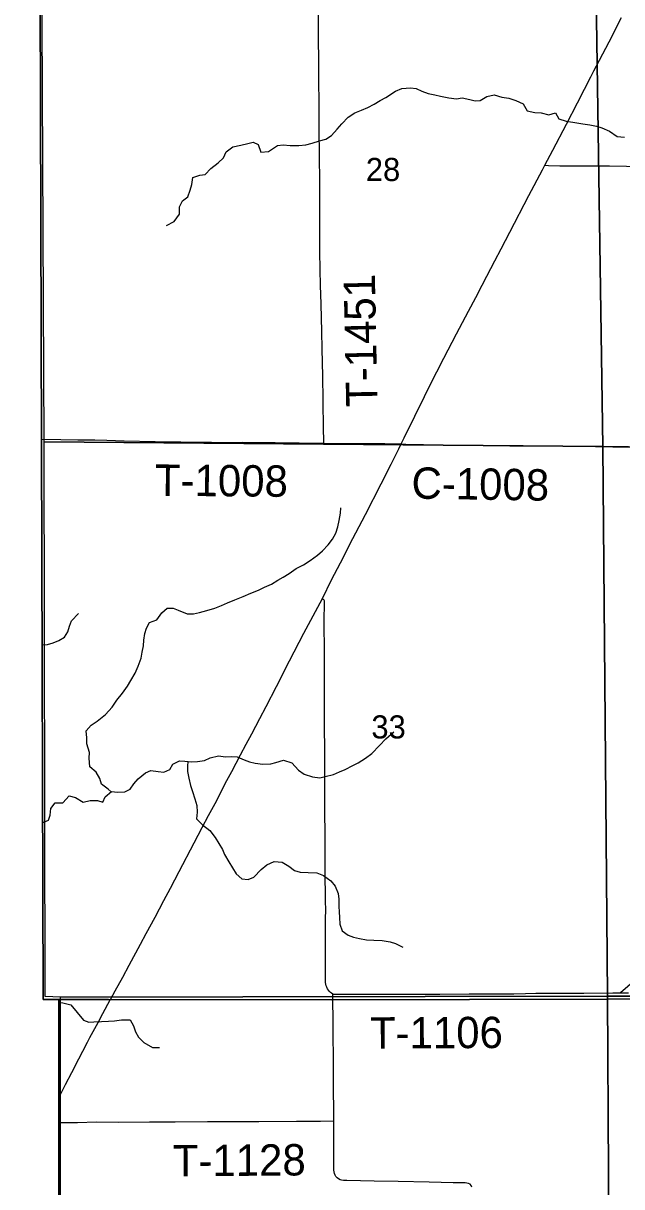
# Model space of a CAD drawing. Extents: x 1874609 to 2204689, y 815661 to 1281160.
# Drawn here: x 1991355 to 1997079, y 1055304 to 1066434 of the extents above; entities that cross this region are included whole.
import ezdxf

# ---------------------------------------------------------------- set-up
doc = ezdxf.new("R2010")
doc.units = 0
for name, color, linetype in [('GM_X_Adjacent_County', 7, 'Continuous'), ('GM_X_County', 7, 'Continuous'), ('GM_X_County_Road', 7, 'Continuous'), ('GM_X_County_Road_Text', 7, 'Continuous'), ('GM_X_Minor_River', 7, 'Continuous'), ('GM_X_Section', 7, 'Continuous'), ('GM_X_Section_Text', 7, 'Continuous'), ('GM_X_State_Route', 7, 'Continuous'), ('GM_X_Township', 7, 'Continuous'), ('GM_X_Township_Road', 7, 'Continuous'), ('GM_X_Township_Road_Text', 7, 'Continuous')]:
    doc.layers.add(name, color=color, linetype=linetype)

msp = doc.modelspace()

# ---------------------------------------------------------------- linework, layer by layer
at = {"layer": 'GM_X_Adjacent_County'}
msp.add_lwpolyline([(1991355, 1080412), (1991419, 1075774), (1991513, 1067770), (1991530, 1062400), (1991547, 1057096), (1991696, 1057095), (1991696, 1056163), (1991696, 1055882), (1991697, 1052019)], dxfattribs=at)
at = {"layer": 'GM_X_County'}
msp.add_lwpolyline([(1991697, 1052019), (1991696, 1055882), (1991696, 1056163), (1991696, 1057095), (1991547, 1057096), (1991530, 1062400), (1991513, 1067770), (1991419, 1075774), (1991355, 1080412)], dxfattribs=at)
at = {"layer": 'GM_X_County_Road'}
msp.add_lwpolyline([(1994970, 1062410), (1995013, 1062409), (1995522, 1062397), (1996010, 1062392), (1996535, 1062387), (1996666, 1062387), (1996830, 1062385), (1996994, 1062383), (1997175, 1062383), (1997470, 1062381), (1997601, 1062380), (1997765, 1062383), (1997847, 1062382), (1997913, 1062381), (1998241, 1062380), (1998585, 1062378), (1998897, 1062377), (1999028, 1062376), (1999176, 1062375), (1999356, 1062375), (1999438, 1062375), (1999573, 1062374), (1999581, 1062374)], dxfattribs=at)
at = {"layer": 'GM_X_Minor_River'}
for points in [[(1992726, 1064498), (1992800, 1064538), (1992848, 1064608), (1992848, 1064678), (1992878, 1064734), (1992928, 1064772), (1992952, 1064836), (1992968, 1064890), (1992978, 1064958), (1993044, 1064982), (1993096, 1064986), (1993150, 1065044), (1993218, 1065098), (1993269, 1065147), (1993295, 1065205), (1993361, 1065253), (1993435, 1065269), (1993503, 1065283), (1993553, 1065295), (1993603, 1065275), (1993627, 1065200), (1993701, 1065208), (1993787, 1065266), (1993841, 1065270), (1993907, 1065264), (1993992, 1065266), (1994058, 1065270), (1994120, 1065288), (1994190, 1065308), (1994248, 1065326), (1994302, 1065360), (1994358, 1065422), (1994402, 1065472), (1994464, 1065536), (1994528, 1065577), (1994590, 1065603), (1994651, 1065629), (1994711, 1065661), (1994769, 1065695), (1994823, 1065725), (1994915, 1065785), (1994975, 1065811), (1995059, 1065817), (1995113, 1065809), (1995169, 1065786), (1995227, 1065762), (1995293, 1065748), (1995345, 1065738), (1995426, 1065720), (1995500, 1065712), (1995554, 1065722), (1995626, 1065706), (1995676, 1065692), (1995726, 1065694), (1995790, 1065732), (1995858, 1065750), (1995932, 1065726), (1995998, 1065718), (1996068, 1065696), (1996138, 1065662), (1996174, 1065596), (1996248, 1065580), (1996309, 1065578), (1996383, 1065557), (1996445, 1065577), (1996479, 1065521), (1996549, 1065499), (1996611, 1065489), (1996707, 1065471), (1996775, 1065461), (1996839, 1065451), (1996889, 1065435), (1996961, 1065401), (1997035, 1065351), (1997105, 1065345)], [(1992196, 1059083), (1992166, 1059107), (1992104, 1059155), (1992088, 1059209), (1992052, 1059271), (1991992, 1059320), (1991986, 1059402), (1991988, 1059458), (1991964, 1059540), (1991964, 1059598), (1991958, 1059666), (1992006, 1059718), (1992062, 1059756), (1992143, 1059820), (1992205, 1059890), (1992251, 1059958), (1992305, 1060025), (1992351, 1060093), (1992383, 1060147), (1992427, 1060217), (1992455, 1060283), (1992483, 1060359), (1992493, 1060419), (1992505, 1060477), (1992509, 1060533), (1992517, 1060595), (1992533, 1060648), (1992563, 1060700), (1992634, 1060728), (1992680, 1060794), (1992732, 1060838), (1992788, 1060838), (1992838, 1060820), (1992922, 1060784), (1992982, 1060783), (1993042, 1060797), (1993110, 1060817), (1993186, 1060837), (1993252, 1060863), (1993309, 1060889), (1993379, 1060917), (1993457, 1060951), (1993533, 1060982), (1993605, 1061010), (1993661, 1061038), (1993729, 1061068), (1993789, 1061106), (1993841, 1061134), (1993899, 1061170), (1993967, 1061218), (1994036, 1061254), (1994100, 1061296), (1994168, 1061346), (1994218, 1061386), (1994270, 1061444), (1994312, 1061498), (1994344, 1061556), (1994364, 1061616), (1994376, 1061678), (1994388, 1061748), (1994394, 1061798)], [(1991540, 1060489), (1991588, 1060492), (1991640, 1060508), (1991696, 1060530), (1991750, 1060562), (1991780, 1060612), (1991797, 1060666), (1991817, 1060716), (1991885, 1060786)], [(1991546, 1058789), (1991595, 1058809), (1991611, 1058859), (1991619, 1058923), (1991660, 1058977), (1991732, 1058977), (1991794, 1059043), (1991856, 1059027), (1991928, 1058983), (1991996, 1058999), (1992064, 1058997), (1992116, 1058983), (1992140, 1059033), (1992198, 1059085), (1992256, 1059079), (1992328, 1059083), (1992378, 1059107), (1992413, 1059157), (1992453, 1059207), (1992525, 1059263), (1992575, 1059287), (1992647, 1059275), (1992699, 1059269), (1992757, 1059295), (1992787, 1059345), (1992851, 1059377), (1992901, 1059375), (1992967, 1059369), (1993023, 1059373), (1993090, 1059381), (1993142, 1059407), (1993224, 1059425), (1993288, 1059417), (1993348, 1059421), (1993400, 1059415), (1993468, 1059389), (1993520, 1059369), (1993574, 1059355), (1993648, 1059345), (1993722, 1059349), (1993772, 1059361), (1993844, 1059385), (1993923, 1059358), (1993987, 1059290), (1994043, 1059252), (1994123, 1059224), (1994191, 1059216), (1994243, 1059228), (1994323, 1059248), (1994381, 1059274), (1994435, 1059294), (1994507, 1059332), (1994557, 1059358), (1994627, 1059402), (1994690, 1059448), (1994762, 1059526), (1994824, 1059590), (1994898, 1059654)], [(1992929, 1059373), (1992925, 1059327), (1992925, 1059277), (1992939, 1059213), (1992955, 1059141), (1992973, 1059085), (1992995, 1059016), (1993015, 1058950), (1993019, 1058886), (1993011, 1058822), (1993071, 1058766), (1993139, 1058712), (1993191, 1058646), (1993227, 1058588), (1993261, 1058531), (1993281, 1058481), (1993321, 1058413), (1993393, 1058297), (1993445, 1058249), (1993507, 1058243), (1993562, 1058265), (1993630, 1058337), (1993684, 1058383), (1993754, 1058415), (1993832, 1058409), (1993896, 1058369), (1993950, 1058329), (1994004, 1058313), (1994080, 1058309), (1994164, 1058307), (1994226, 1058282), (1994296, 1058230), (1994338, 1058178), (1994368, 1058108), (1994374, 1058056), (1994374, 1057986), (1994376, 1057934), (1994380, 1057880), (1994384, 1057816), (1994406, 1057753), (1994464, 1057709), (1994514, 1057691), (1994572, 1057677), (1994639, 1057667), (1994707, 1057663), (1994787, 1057659), (1994865, 1057647), (1994917, 1057631), (1994985, 1057595)], [(1997490, 1058299), (1997444, 1058216), (1997424, 1058152), (1997426, 1058082), (1997424, 1058012), (1997402, 1057958), (1997350, 1057906), (1997318, 1057822), (1997330, 1057760), (1997338, 1057708), (1997334, 1057658), (1997274, 1057591), (1997266, 1057529), (1997294, 1057457), (1997280, 1057403), (1997250, 1057331), (1997208, 1057281), (1997137, 1057219), (1997067, 1057159)], [(1991700, 1057066), (1991733, 1057062), (1991811, 1057044), (1991871, 1056970), (1991931, 1056897), (1991981, 1056879), (1992031, 1056881), (1992103, 1056883), (1992171, 1056887), (1992227, 1056891), (1992295, 1056899), (1992377, 1056901), (1992409, 1056843), (1992429, 1056785), (1992457, 1056735), (1992507, 1056683), (1992590, 1056635), (1992658, 1056637)]]:
    msp.add_lwpolyline(points, dxfattribs=at)
at = {"layer": 'GM_X_Section'}
for points in [[(1996818, 1067767), (1996900, 1062386), (1991555, 1062429), (1991531, 1067801)], [(2002209, 1067737), (2002287, 1062314), (1996900, 1062386), (1996818, 1067767)], [(1991555, 1062429), (1996900, 1062386), (1996943, 1057128), (1991711, 1057116), (1991564, 1057122)], [(1996900, 1062386), (2002287, 1062314), (2002246, 1057127), (2002232, 1057127), (1996943, 1057128)], [(1996943, 1057128), (1996971, 1052037), (1991714, 1052037), (1991711, 1057116)], [(2002232, 1057127), (2002196, 1051967), (1996971, 1052037), (1996943, 1057128)]]:
    msp.add_lwpolyline(points, close=True, dxfattribs=at)
at = {"layer": 'GM_X_State_Route'}
msp.add_lwpolyline([(1991698, 1056161), (1991724, 1056212), (1991758, 1056281), (1991819, 1056397), (1991888, 1056527), (1991924, 1056600), (1991970, 1056688), (1991993, 1056731), (1992024, 1056789), (1992070, 1056875), (1992117, 1056962), (1992187, 1057092), (1992189, 1057095), (1992234, 1057178), (1992306, 1057307), (1992368, 1057422), (1992476, 1057624), (1992530, 1057726), (1992616, 1057884), (1992701, 1058043), (1992763, 1058159), (1992846, 1058318), (1992990, 1058595), (1993067, 1058740), (1993128, 1058855), (1993190, 1058971), (1993303, 1059189), (1993349, 1059276), (1993434, 1059435), (1993488, 1059536), (1993542, 1059637), (1993617, 1059783), (1993677, 1059899), (1993776, 1060088), (1993903, 1060336), (1994039, 1060598), (1994216, 1060930), (1994302, 1061109), (1994417, 1061327), (1994477, 1061444), (1994627, 1061736), (1994777, 1062027), (1994874, 1062217), (1994948, 1062364), (1994970, 1062410), (1994998, 1062467), (1995099, 1062674), (1995192, 1062865), (1995273, 1063027), (1995310, 1063100), (1995377, 1063231), (1995500, 1063463), (1995615, 1063681), (1995684, 1063811), (1995744, 1063928), (1995789, 1064016), (1995865, 1064161), (1995925, 1064277), (1996009, 1064437), (1996192, 1064786), (1996322, 1065033), (1996344, 1065075), (1996421, 1065221), (1996551, 1065469), (1996656, 1065673), (1996723, 1065804), (1996784, 1065921), (1996814, 1065979), (1996867, 1066081), (1996958, 1066255), (1997078, 1066489)], dxfattribs=at)
at = {"layer": 'GM_X_Township'}
for points in [[(2012701, 1077595), (2012823, 1068445), (2012816, 1067541), (2012880, 1063357), (2012877, 1060382), (2012922, 1057083), (2007595, 1057081), (2002197, 1057110), (1999577, 1057105), (1994308, 1057091), (1992170, 1057095), (1991696, 1057095), (1991547, 1057096), (1991530, 1062400), (1991513, 1067770), (1991419, 1075774), (1991355, 1080412)], [(1991697, 1052019), (1991696, 1055882), (1991696, 1056163), (1991696, 1057095), (1992170, 1057095), (1994308, 1057091), (1999577, 1057105), (2002197, 1057110), (2007595, 1057081), (2012922, 1057083), (2012925, 1056002), (2012935, 1053679)]]:
    msp.add_lwpolyline(points, dxfattribs=at)
at = {"layer": 'GM_X_Township_Road'}
for points in [[(1994231, 1062416), (1994230, 1062450), (1994227, 1062549), (1994224, 1062828), (1994220, 1063057), (1994217, 1063188), (1994213, 1063320), (1994210, 1063484), (1994203, 1063746), (1994199, 1063927), (1994196, 1064074), (1994193, 1064255), (1994193, 1064418), (1994193, 1064648), (1994193, 1064878), (1994189, 1065205), (1994187, 1065385), (1994186, 1065500), (1994185, 1065664), (1994183, 1065894), (1994182, 1066058), (1994180, 1066304), (1994179, 1066517)], [(1996344, 1065075), (1996380, 1065074), (1996486, 1065071), (1996715, 1065071), (1996961, 1065069), (1997125, 1065067), (1997239, 1065065), (1997436, 1065064), (1997551, 1065064), (1997813, 1065061), (1998042, 1065056), (1998435, 1065051), (1998648, 1065051), (1998796, 1065050), (1998911, 1065048), (1999042, 1065048), (1999123, 1065047), (1999205, 1065045), (1999468, 1065043), (1999539, 1065044)], [(1991530, 1062454), (1991713, 1062452), (1991877, 1062450), (1992041, 1062448), (1992156, 1062446), (1992320, 1062439), (1992616, 1062434), (1992862, 1062430), (1992977, 1062427), (1993157, 1062426), (1993288, 1062424), (1993452, 1062425), (1993551, 1062424), (1993764, 1062424), (1993994, 1062419), (1994158, 1062417), (1994231, 1062416)], [(1994231, 1062416), (1994355, 1062415), (1994470, 1062414), (1994667, 1062413), (1994815, 1062413), (1994970, 1062410)], [(1994316, 1057146), (1994302, 1057154), (1994293, 1057161), (1994284, 1057171), (1994274, 1057183), (1994265, 1057197), (1994258, 1057212), (1994253, 1057227), (1994249, 1057243), (1994247, 1057259), (1994245, 1057292), (1994245, 1057341), (1994246, 1057489), (1994246, 1057587), (1994247, 1057685), (1994247, 1057867), (1994248, 1057952), (1994247, 1058035), (1994245, 1058127), (1994244, 1058241), (1994244, 1058373), (1994242, 1058586), (1994243, 1058717), (1994241, 1058848), (1994241, 1058946), (1994241, 1059028), (1994240, 1059110), (1994240, 1059192), (1994240, 1059306), (1994239, 1059503), (1994238, 1059683), (1994238, 1059896), (1994237, 1059978), (1994237, 1060060), (1994237, 1060240), (1994236, 1060388), (1994234, 1060732), (1994238, 1060875), (1994238, 1060896), (1994237, 1060903), (1994236, 1060909), (1994233, 1060915), (1994230, 1060918), (1994225, 1060923), (1994221, 1060927), (1994216, 1060930)], [(1994316, 1057146), (1994454, 1057145), (1994733, 1057146), (1994881, 1057146), (1995110, 1057146), (1995242, 1057147), (1995340, 1057146), (1995619, 1057148), (1995800, 1057149), (1996046, 1057150), (1996160, 1057153), (1996258, 1057154), (1996716, 1057156), (1996995, 1057160), (1997143, 1057159)], [(1994326, 1055933), (1994325, 1056036), (1994323, 1056232), (1994322, 1056446), (1994319, 1056842), (1994316, 1057146)], [(1991696, 1055919), (1991875, 1055919), (1992055, 1055923), (1992267, 1055922), (1992562, 1055924), (1992807, 1055923), (1993118, 1055927), (1993429, 1055929), (1993609, 1055929), (1993969, 1055931), (1994198, 1055930), (1994326, 1055933)], [(1995647, 1055300), (1995640, 1055315), (1995629, 1055327), (1995615, 1055335), (1995599, 1055339), (1995582, 1055340), (1995467, 1055342), (1995238, 1055347), (1994942, 1055353), (1994712, 1055358), (1994450, 1055363), (1994417, 1055364), (1994400, 1055367), (1994385, 1055371), (1994370, 1055378), (1994357, 1055388), (1994346, 1055400), (1994338, 1055414), (1994332, 1055429), (1994328, 1055445), (1994326, 1055462), (1994326, 1055495), (1994326, 1055577), (1994327, 1055774), (1994326, 1055933)]]:
    msp.add_lwpolyline(points, dxfattribs=at)

# ---------------------------------------------------------------- texts
at = {"layer": 'GM_X_County_Road_Text'}
msp.add_text('C-1008', height=300, rotation=359.0864, dxfattribs=at).set_placement((1995067, 1061887))
at = {"layer": 'GM_X_Section_Text'}
for s, p in [('28', (1994632, 1064925)), ('33', (1994685, 1059592))]:
    msp.add_text(s, height=221, rotation=0, dxfattribs=at).set_placement(p)
at = {"layer": 'GM_X_Township_Road_Text'}
for s, rotation, p in [('T-1451', 91.1642, (1994744, 1062767)), ('T-1008', 359.5283, (1992614, 1061914)), ('T-1106', 0.242, (1994672, 1056625)), ('T-1128', 0.4687, (1992787, 1055402))]:
    msp.add_text(s, height=300, rotation=rotation, dxfattribs=at).set_placement(p)

doc.saveas('drawing.dxf')
